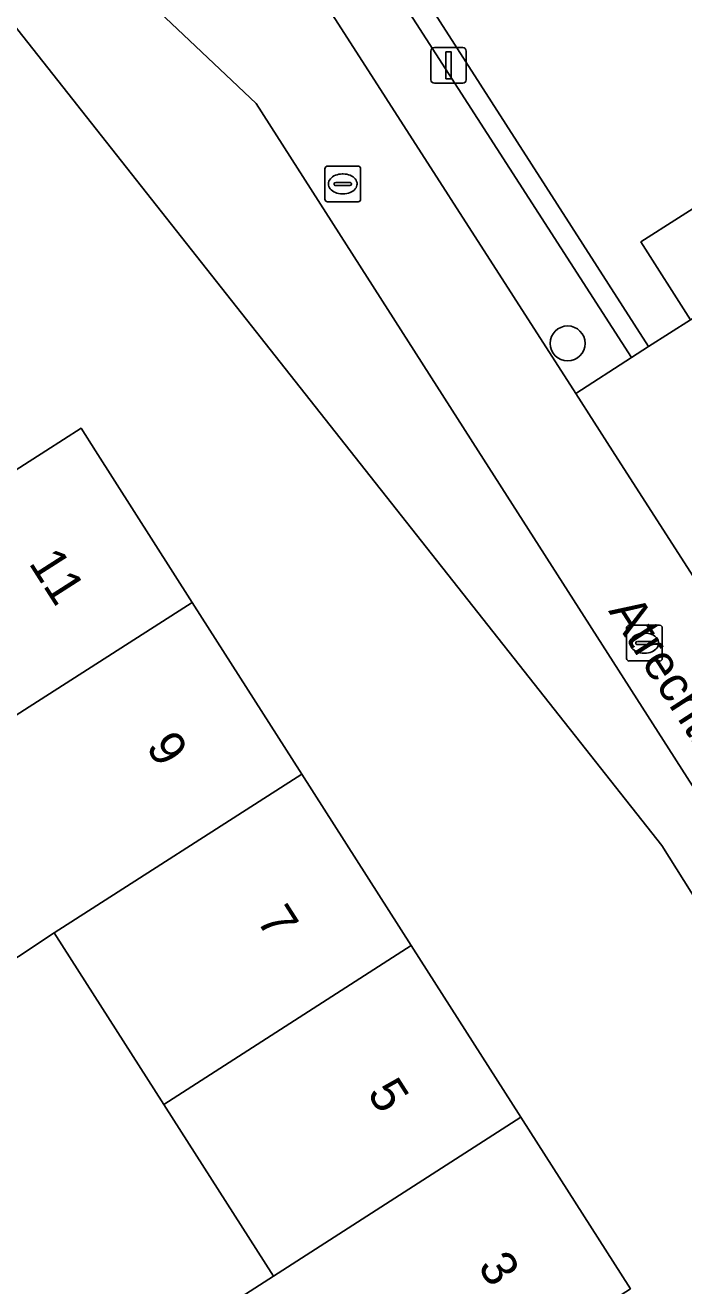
# Model space of a CAD drawing. Extents: x 158472 to 159562, y 388525 to 389606.
# Drawn here: x 159207.13 to 159225.58, y 389226.63 to 389261.91 of the extents above; entities that cross this region are included whole.
import ezdxf

# ---------------------------------------------------------------- set-up
doc = ezdxf.new("R2010")
doc.units = 0
for name, color, linetype in [('IMGEO_Boom', 7, 'Continuous'), ('IMGEO_Erf', 7, 'Continuous'), ('IMGEO_Kolk', 7, 'Continuous'), ('IMGEO_Lichtmast', 7, 'Continuous'), ('IMGEO_Openbare_ruimte_label', 7, 'Continuous'), ('IMGEO_Pand', 7, 'Continuous'), ('IMGEO_Pand_nummerreeks', 7, 'Continuous'), ('IMGEO_Parkeervlak_open', 7, 'Continuous'), ('IMGEO_Rijbaan_lokaal_open', 7, 'Continuous'), ('IMGEO_Voetpad_open', 7, 'Continuous')]:
    doc.layers.add(name, color=color, linetype=linetype)

msp = doc.modelspace()

# ---------------------------------------------------------------- linework, layer by layer
at = {"layer": 'IMGEO_Boom'}
msp.add_circle((159222.324, 389253.005), 0.489, dxfattribs=at)
at = {"layer": 'IMGEO_Erf'}
for points in [[(159233.498, 389225.39), (159224.966, 389238.955), (159216.237, 389250), (159200.934, 389269.362), (159159.334, 389308.772)], [(159216.52, 389280.579), (159210.768, 389274.459), (159224.593, 389252.917), (159225.768, 389253.665), (159224.377, 389255.844), (159228.592, 389258.535), (159228.862, 389258.708), (159233.152, 389261.447), (159237.463, 389264.199), (159241.809, 389266.974), (159246.075, 389269.698), (159250.377, 389272.445), (159254.672, 389275.187), (159258.973, 389277.933), (159263.269, 389280.676), (159267.571, 389283.423), (159271.925, 389286.203), (159272.963, 389286.866), (159275.737, 389289.783), (159279.244, 389293.472)], [(159211.376, 389225.157), (159214.088, 389226.901), (159211.016, 389231.709), (159207.945, 389236.516), (159204.937, 389234.527), (159201.835, 389239.386), (159199.028, 389243.784), (159202.063, 389245.722), (159201.759, 389246.198), (159204.485, 389247.94), (159207.71, 389250), (159208.698, 389250.631), (159209.101, 389250), (159211.812, 389245.756), (159214.883, 389240.95), (159217.946, 389236.156), (159221.013, 389231.354), (159224.08, 389226.553)]]:
    msp.add_lwpolyline(points, dxfattribs=at)
at = {"layer": 'IMGEO_Kolk'}
for p, q in [((159215.527, 389257.043), (159215.527, 389257.895)), ((159215.602, 389257.969), (159216.454, 389257.969)), ((159216.528, 389257.895), (159216.528, 389257.043)), ((159215.786, 389257.463), (159215.786, 389257.475)), ((159216.224, 389257.426), (159215.826, 389257.426)), ((159215.829, 389257.512), (159216.227, 389257.512)), ((159216.015, 389257.749), (159216.04, 389257.749)), ((159216.27, 389257.475), (159216.27, 389257.463)), ((159216.038, 389257.189), (159216.013, 389257.189)), ((159216.454, 389256.969), (159215.602, 389256.969)), ((159224.049, 389245.119), (159224.901, 389245.119)), ((159223.974, 389244.193), (159223.974, 389245.045)), ((159224.462, 389244.899), (159224.487, 389244.899)), ((159224.975, 389245.045), (159224.975, 389244.193)), ((159224.233, 389244.613), (159224.233, 389244.625)), ((159224.671, 389244.576), (159224.273, 389244.576)), ((159224.276, 389244.662), (159224.674, 389244.662)), ((159224.717, 389244.625), (159224.717, 389244.613)), ((159224.901, 389244.119), (159224.049, 389244.119)), ((159224.485, 389244.339), (159224.46, 389244.339))]:
    msp.add_line(p, q, dxfattribs=at)
for points in [[(159215.527, 389257.043), (159215.527, 389257.895)], [(159215.602, 389257.969), (159216.454, 389257.969)], [(159216.528, 389257.895), (159216.528, 389257.043)], [(159216.454, 389256.969), (159215.602, 389256.969)], [(159224.049, 389245.119), (159224.901, 389245.119)], [(159223.974, 389244.193), (159223.974, 389245.045)], [(159224.975, 389245.045), (159224.975, 389244.193)], [(159224.901, 389244.119), (159224.049, 389244.119)]]:
    msp.add_lwpolyline(points, dxfattribs=at)
for centre, radius, start, end in [((159215.604, 389257.893), 0.0765, 91.552, 178.448), ((159215.604, 389257.893), 0.0765, 91.552, 178.448), ((159216.452, 389257.893), 0.0765, 1.552, 88.448), ((159216.452, 389257.893), 0.0765, 1.552, 88.448), ((159215.826, 389257.472), 0.0403, 85.8775, 175.7526), ((159215.823, 389257.462), 0.0366, 178.938, 274.7102), ((159216.227, 389257.469), 0.043, 264.8664, 352.4533), ((159216.231, 389257.474), 0.0386, 1.7309, 96.639), ((159215.604, 389257.045), 0.0765, 181.552, 268.448), ((159215.604, 389257.045), 0.0765, 181.552, 268.448), ((159216.452, 389257.045), 0.0765, 271.552, 358.448), ((159216.452, 389257.045), 0.0765, 271.552, 358.448), ((159224.051, 389245.043), 0.0765, 91.552, 178.448), ((159224.051, 389245.043), 0.0765, 91.552, 178.448), ((159224.899, 389245.043), 0.0765, 1.552, 88.448), ((159224.899, 389245.043), 0.0765, 1.552, 88.448), ((159224.273, 389244.622), 0.0403, 85.8775, 175.7526), ((159224.27, 389244.612), 0.0366, 178.938, 274.7102), ((159224.674, 389244.619), 0.043, 264.8664, 352.4533), ((159224.678, 389244.624), 0.0386, 1.7309, 96.639), ((159224.051, 389244.195), 0.0765, 181.552, 268.448), ((159224.051, 389244.195), 0.0765, 181.552, 268.448), ((159224.899, 389244.195), 0.0765, 271.552, 358.448), ((159224.899, 389244.195), 0.0765, 271.552, 358.448)]:
    msp.add_arc(centre, radius, start, end, dxfattribs=at)
for centre, major_axis, ratio, start_param, end_param in [((159216.014, 389257.469), (-0.387, 0.002), 0.722429, 4.712389, 7.853982), ((159216.039, 389257.469), (-0.39, 0.002), 0.717154, 1.570796, 4.712389), ((159224.461, 389244.619), (-0.387, 0.002), 0.722429, 4.712389, 7.853982), ((159224.486, 389244.619), (-0.39, 0.002), 0.717154, 1.570796, 4.712389)]:
    msp.add_ellipse(centre, major_axis=major_axis, ratio=ratio, start_param=start_param, end_param=end_param, dxfattribs=at)
at = {"layer": 'IMGEO_Lichtmast'}
for p, q in [((159218.496, 389260.386), (159218.496, 389261.186)), ((159218.496, 389261.186), (159218.496, 389260.386)), ((159218.596, 389261.286), (159219.386, 389261.286)), ((159219.386, 389261.286), (159218.596, 389261.286)), ((159219.486, 389261.186), (159219.486, 389260.386)), ((159219.486, 389260.386), (159219.486, 389261.186)), ((159219.386, 389260.286), (159218.596, 389260.286)), ((159218.596, 389260.286), (159219.386, 389260.286))]:
    msp.add_line(p, q, dxfattribs=at)
msp.add_lwpolyline([(159218.916, 389261.161), (159219.066, 389261.161), (159219.066, 389260.411), (159218.916, 389260.411), (159218.916, 389261.161)], dxfattribs=at)
for centre, start, end in [((159218.596, 389261.186), 90, 180), ((159218.596, 389261.186), 90, 180), ((159219.386, 389261.186), 0, 90), ((159219.386, 389261.186), 360, 90), ((159218.596, 389260.386), 180, 270), ((159218.596, 389260.386), 180, 270), ((159219.386, 389260.386), 270, 0), ((159219.386, 389260.386), 270, 0)]:
    msp.add_arc(centre, 0.1, start, end, dxfattribs=at)
at = {"layer": 'IMGEO_Pand'}
for points in [[(159228.862, 389258.708), (159228.592, 389258.535), (159224.377, 389255.844), (159225.768, 389253.665), (159228.757, 389255.574), (159230.256, 389256.531)], [(159211.812, 389245.756), (159209.101, 389250), (159208.698, 389250.631), (159207.71, 389250), (159204.485, 389247.94), (159201.759, 389246.198), (159202.063, 389245.722), (159199.028, 389243.784), (159201.835, 389239.386), (159204.872, 389241.325)], [(159211.812, 389245.756), (159204.872, 389241.325), (159201.835, 389239.386), (159204.937, 389234.527), (159207.945, 389236.516), (159214.883, 389240.95)], [(159214.883, 389240.95), (159207.945, 389236.516), (159211.016, 389231.709), (159217.946, 389236.156)], [(159221.013, 389231.354), (159217.946, 389236.156), (159211.016, 389231.709), (159214.088, 389226.901)], [(159221.013, 389231.354), (159214.088, 389226.901), (159211.376, 389225.157), (159214.465, 389220.361), (159217.158, 389222.095), (159224.08, 389226.553)]]:
    msp.add_lwpolyline(points, close=True, dxfattribs=at)
at = {"layer": 'IMGEO_Parkeervlak_open'}
msp.add_lwpolyline([(159222.555, 389251.603), (159224.117, 389252.61), (159212.341, 389270.878), (159210.787, 389269.877), (159215.49, 389262.592)], close=True, dxfattribs=at)
at = {"layer": 'IMGEO_Rijbaan_lokaal_open'}
msp.add_lwpolyline([(159202.102, 389274.857), (159184.022, 389292.111), (159163.36, 389311.584), (159161.216, 389309.283), (159179.875, 389291.701), (159202.566, 389270.139), (159213.599, 389259.718), (159219.82, 389250), (159234.642, 389226.846), (159237.316, 389228.642), (159223.585, 389250), (159222.555, 389251.603), (159215.49, 389262.592)], close=True, dxfattribs=at)
at = {"layer": 'IMGEO_Voetpad_open'}
for points in [[(159206.734, 389205.297), (159206.467, 389205.719), (159209.645, 389207.762), (159209.912, 389207.34), (159210.737, 389207.87), (159210.47, 389208.292), (159213.699, 389210.368), (159213.966, 389209.946), (159216.964, 389211.873), (159230.169, 389220.255), (159232.515, 389221.745), (159234.871, 389223.24), (159234.313, 389224.118), (159234.642, 389226.846), (159219.82, 389250), (159213.599, 389259.718), (159202.566, 389270.139), (159179.875, 389291.701), (159161.216, 389309.283), (159158.649, 389308.919)], [(159159.334, 389308.772), (159200.934, 389269.362), (159216.237, 389250), (159224.966, 389238.955), (159233.498, 389225.39), (159227.35, 389221.435), (159220.412, 389217.002), (159212.451, 389211.9), (159209.735, 389210.165), (159208.428, 389209.355), (159205.734, 389207.633), (159197.768, 389202.488), (159190.823, 389198.057), (159188.016, 389196.245), (159187.463, 389195.888), (159185.632, 389195.955), (159185.06, 389196.846), (159176.838, 389209.665), (159175.321, 389212.031), (159169.184, 389221.6), (159166.016, 389226.539), (159163.783, 389229.067), (159142.406, 389249.076)], [(159216.747, 389284.223), (159212.174, 389279.452), (159209.406, 389276.582), (159207.64, 389274.751), (159210.787, 389269.877), (159212.341, 389270.878), (159224.117, 389252.61), (159224.593, 389252.917), (159210.768, 389274.459), (159216.52, 389280.579)]]:
    msp.add_lwpolyline(points, dxfattribs=at)
msp.add_lwpolyline([(159229.449, 389254.364), (159228.757, 389255.574), (159225.768, 389253.665), (159224.593, 389252.917), (159224.117, 389252.61), (159222.555, 389251.603), (159223.585, 389250), (159237.316, 389228.642), (159238.691, 389229.691), (159234.747, 389235.826), (159238.758, 389238.404), (159242.702, 389232.269), (159243.293, 389232.646), (159232.225, 389250), (159230.867, 389252.129)], close=True, dxfattribs=at)

# ---------------------------------------------------------------- texts
at = {"layer": 'IMGEO_Openbare_ruimte_label'}
msp.add_text('Atrechtlaan', height=1, rotation=302.7524, dxfattribs=at).set_placement((159223.451, 389245.519))
at = {"layer": 'IMGEO_Pand_nummerreeks'}
for s, rotation, p in [('11', 302.5727, (159207.215, 389246.859)), ('9', 302.5724, (159210.499, 389241.719)), ('7', 302.5727, (159213.596, 389236.871)), ('5', 302.5727, (159216.694, 389232.023)), ('3', 302.5724, (159219.791, 389227.174))]:
    msp.add_text(s, height=1, rotation=rotation, dxfattribs=at).set_placement(p)

doc.saveas('drawing.dxf')
